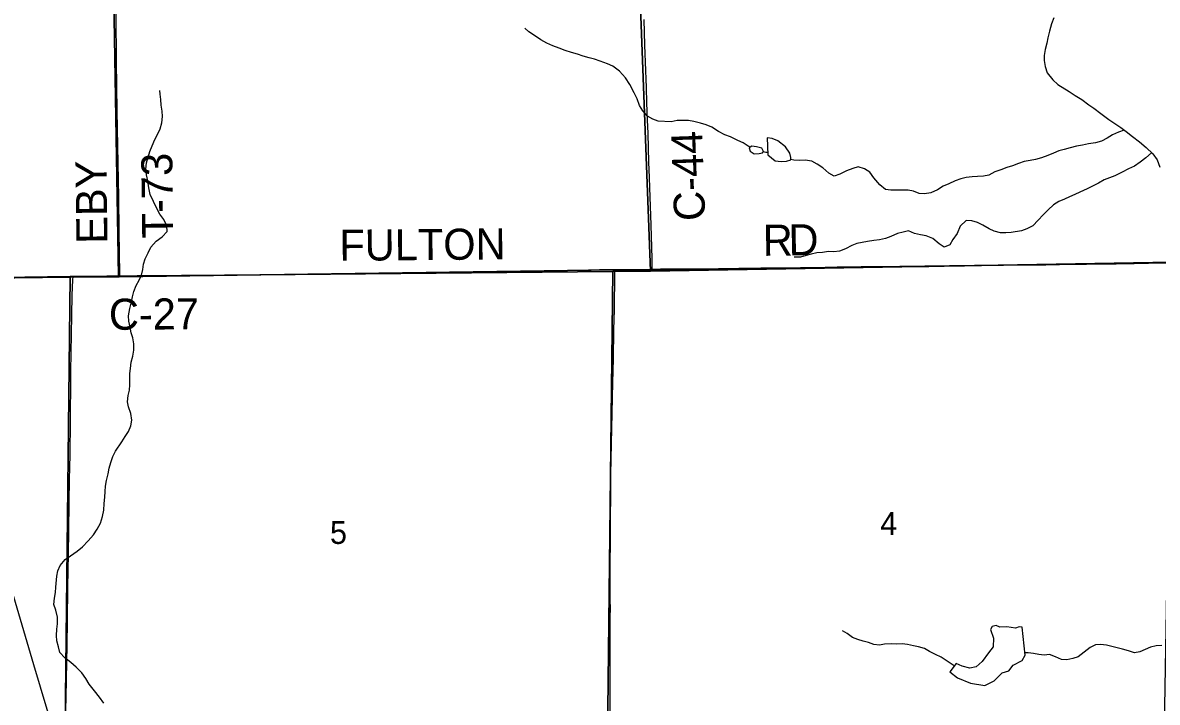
# Model space of a CAD drawing. Extents: x 1985906 to 2360102, y 891258 to 1222054.
# Drawn here: x 2144780 to 2155732, y 1053500 to 1060061 of the extents above; entities that cross this region are included whole.
import ezdxf

# ---------------------------------------------------------------- set-up
doc = ezdxf.new("R2010")
doc.units = 0
for name, color, linetype in [('GM_X_County_Road', 7, 'Continuous'), ('GM_X_County_Road_Text', 7, 'Continuous'), ('GM_X_Minor_Lake', 7, 'Continuous'), ('GM_X_Minor_River', 7, 'Continuous'), ('GM_X_Rail_Line', 7, 'Continuous'), ('GM_X_Section', 7, 'Continuous'), ('GM_X_Section_Text', 7, 'Continuous'), ('GM_X_Township', 7, 'Continuous'), ('GM_X_Township_Road', 7, 'Continuous'), ('GM_X_Township_Road_Text', 7, 'Continuous')]:
    doc.layers.add(name, color=color, linetype=linetype)

msp = doc.modelspace()

# ---------------------------------------------------------------- linework, layer by layer
at = {"layer": 'GM_X_County_Road'}
for points in [[(2150855, 1057683), (2150855, 1057706), (2150855, 1057780), (2150853, 1057895), (2150847, 1058108), (2150834, 1058469), (2150831, 1058567), (2150825, 1058715), (2150816, 1058993), (2150812, 1059124), (2150806, 1059288), (2150801, 1059436), (2150792, 1059681), (2150789, 1059763), (2150786, 1059845), (2150778, 1060091)], [(2150855, 1057683), (2150938, 1057684), (2151299, 1057686), (2151692, 1057690), (2151905, 1057693), (2152004, 1057693), (2152233, 1057695), (2152331, 1057696), (2152380, 1057697), (2152544, 1057701), (2152643, 1057703), (2152774, 1057705), (2152872, 1057706), (2153052, 1057706), (2153199, 1057707), (2153527, 1057709), (2153674, 1057711), (2153871, 1057714), (2154035, 1057716), (2154247, 1057720), (2154444, 1057723), (2154657, 1057725), (2154919, 1057729), (2155048, 1057730), (2155193, 1057732), (2155335, 1057734), (2155427, 1057736), (2155509, 1057738), (2155554, 1057739), (2155703, 1057743), (2155801, 1057745)], [(2144640, 1057605), (2144802, 1057608), (2144952, 1057608), (2145050, 1057609), (2145231, 1057612), (2145266, 1057612)], [(2145198, 1053433), (2145200, 1053544), (2145203, 1053724), (2145209, 1054052), (2145212, 1054282), (2145216, 1054610), (2145222, 1054938), (2145225, 1055152), (2145229, 1055431), (2145233, 1055651), (2145237, 1055890), (2145241, 1056218), (2145241, 1056316), (2145244, 1056530), (2145246, 1056694), (2145249, 1056874), (2145256, 1057235), (2145259, 1057432), (2145265, 1057580), (2145266, 1057612)], [(2145266, 1057612), (2145317, 1057613), (2145394, 1057613), (2145591, 1057616), (2145719, 1057617)], [(2145719, 1057617), (2145886, 1057619), (2146001, 1057620), (2146132, 1057622), (2146312, 1057623), (2146493, 1057623), (2146673, 1057625), (2146854, 1057626), (2147018, 1057628), (2147296, 1057629), (2147707, 1057633), (2148002, 1057639), (2148215, 1057642), (2148904, 1057650), (2149052, 1057652), (2149199, 1057655), (2149413, 1057659), (2149577, 1057662), (2150134, 1057673), (2150347, 1057677), (2150496, 1057679)], [(2150451, 1053175), (2150452, 1053503), (2150452, 1053798), (2150452, 1054094), (2150452, 1054160), (2150452, 1054324), (2150453, 1054405), (2150451, 1054487), (2150450, 1054585), (2150452, 1054766), (2150452, 1054864), (2150454, 1055028), (2150455, 1055143), (2150455, 1055323), (2150456, 1055455), (2150458, 1055701), (2150467, 1056144), (2150476, 1056587), (2150482, 1056817), (2150487, 1057096), (2150492, 1057293), (2150496, 1057638), (2150496, 1057679)], [(2150496, 1057679), (2150626, 1057680), (2150855, 1057683)]]:
    msp.add_lwpolyline(points, dxfattribs=at)
at = {"layer": 'GM_X_Minor_Lake'}
for points in [[(2151967, 1058950), (2151972, 1058786)], [(2151972, 1058786), (2152042, 1058728), (2152102, 1058722), (2152152, 1058726), (2152196, 1058737), (2152196, 1058759), (2152184, 1058801), (2152142, 1058863), (2152068, 1058921), (2152016, 1058942), (2151967, 1058950)], [(2151914, 1058850), (2151864, 1058864), (2151818, 1058870), (2151794, 1058854), (2151802, 1058820), (2151842, 1058794), (2151888, 1058798), (2151922, 1058806), (2151930, 1058818)], [(2151930, 1058818), (2151914, 1058850)], [(2154279, 1054230), (2154211, 1054226), (2154175, 1054242), (2154137, 1054233), (2154123, 1054203), (2154152, 1054119), (2154148, 1054037), (2154104, 1053979), (2154040, 1053894), (2153984, 1053844), (2153922, 1053830), (2153848, 1053850), (2153790, 1053876), (2153728, 1053795), (2153803, 1053737), (2153929, 1053686), (2154067, 1053662), (2154157, 1053706), (2154233, 1053783), (2154299, 1053805), (2154342, 1053859), (2154426, 1053904), (2154458, 1053954), (2154429, 1054224), (2154399, 1054228), (2154363, 1054216)], [(2154363, 1054216), (2154279, 1054230)]]:
    msp.add_lwpolyline(points, dxfattribs=at)
at = {"layer": 'GM_X_Minor_River'}
for points in [[(2149840, 1059863), (2149783, 1059896), (2149719, 1059938), (2149666, 1059973), (2149626, 1060009)], [(2154733, 1060107), (2154711, 1060049), (2154692, 1059980), (2154676, 1059914), (2154664, 1059864), (2154651, 1059801), (2154641, 1059745), (2154640, 1059695), (2154648, 1059639), (2154669, 1059577), (2154722, 1059511), (2154773, 1059465), (2154882, 1059398), (2154938, 1059358), (2155003, 1059319), (2155070, 1059269), (2155120, 1059236), (2155187, 1059184), (2155264, 1059127), (2155323, 1059089), (2155381, 1059049), (2155432, 1059010), (2155494, 1058964), (2155559, 1058911), (2155624, 1058855), (2155689, 1058795), (2155730, 1058736), (2155756, 1058666)], [(2151800, 1058858), (2151784, 1058869), (2151733, 1058903), (2151683, 1058923), (2151612, 1058958), (2151556, 1058978), (2151497, 1059011), (2151433, 1059053), (2151376, 1059076), (2151322, 1059092), (2151257, 1059107), (2151207, 1059117), (2151155, 1059118), (2151096, 1059116), (2151038, 1059105), (2150914, 1059112), (2150861, 1059130), (2150811, 1059159), (2150766, 1059211), (2150733, 1059263), (2150711, 1059325), (2150682, 1059383), (2150641, 1059465), (2150598, 1059529), (2150542, 1059592), (2150475, 1059640), (2150424, 1059665), (2150354, 1059691), (2150301, 1059710), (2150249, 1059722), (2150189, 1059739), (2150136, 1059757), (2150078, 1059775), (2150015, 1059794), (2149957, 1059814), (2149898, 1059839), (2149840, 1059863)], [(2145127, 1054037), (2145110, 1054093), (2145108, 1054145), (2145111, 1054207), (2145115, 1054259), (2145116, 1054322), (2145101, 1054388), (2145081, 1054444), (2145086, 1054504), (2145096, 1054560), (2145099, 1054610), (2145110, 1054719), (2145118, 1054769), (2145142, 1054821), (2145191, 1054878), (2145243, 1054915), (2145307, 1054960), (2145359, 1055002), (2145413, 1055059), (2145464, 1055116), (2145500, 1055172), (2145532, 1055229), (2145551, 1055295), (2145563, 1055355), (2145568, 1055420), (2145574, 1055480), (2145577, 1055534), (2145581, 1055586), (2145590, 1055642), (2145604, 1055705), (2145615, 1055759), (2145631, 1055815), (2145650, 1055874), (2145676, 1055924), (2145738, 1056015), (2145771, 1056066), (2145801, 1056116), (2145823, 1056170), (2145834, 1056223), (2145824, 1056289), (2145801, 1056351), (2145792, 1056401), (2145798, 1056463), (2145811, 1056514), (2145815, 1056564), (2145814, 1056618), (2145816, 1056674), (2145822, 1056724), (2145827, 1056783), (2145843, 1056843), (2145854, 1056901), (2145852, 1056961), (2145843, 1057018), (2145828, 1057068), (2145818, 1057122), (2145805, 1057180), (2145803, 1057230), (2145814, 1057302), (2145826, 1057353), (2145839, 1057413), (2145853, 1057465), (2145877, 1057524), (2145906, 1057574), (2145928, 1057624), (2145939, 1057679), (2145947, 1057729), (2145963, 1057783), (2145990, 1057838), (2146016, 1057894), (2146068, 1057951), (2146128, 1057994), (2146175, 1058046), (2146171, 1058100), (2146144, 1058160), (2146105, 1058214), (2146073, 1058274), (2146042, 1058334), (2146011, 1058404), (2145997, 1058468), (2145988, 1058536), (2145975, 1058594), (2145969, 1058648), (2145976, 1058709), (2146008, 1058817), (2146029, 1058872), (2146055, 1058932), (2146084, 1058987), (2146106, 1059037), (2146124, 1059095), (2146129, 1059156), (2146125, 1059208), (2146116, 1059266), (2146113, 1059320), (2146107, 1059372), (2146103, 1059408)], [(2155413, 1059024), (2155357, 1059005), (2155301, 1058980), (2155247, 1058946), (2155193, 1058919), (2155135, 1058903), (2155067, 1058892), (2155011, 1058879), (2154953, 1058869), (2154891, 1058854), (2154832, 1058838), (2154782, 1058823), (2154730, 1058803), (2154676, 1058778), (2154614, 1058755), (2154556, 1058741), (2154504, 1058732), (2154448, 1058722), (2154392, 1058703), (2154334, 1058680), (2154281, 1058662), (2154221, 1058641), (2154165, 1058621), (2154107, 1058590), (2154053, 1058578), (2153995, 1058575), (2153945, 1058572), (2153886, 1058566), (2153834, 1058553), (2153782, 1058533), (2153720, 1058504), (2153666, 1058482), (2153610, 1058447), (2153546, 1058418), (2153486, 1058408), (2153434, 1058413), (2153379, 1058435), (2153327, 1058444), (2153271, 1058446), (2153210, 1058443), (2153160, 1058445), (2153108, 1058450), (2153055, 1058496), (2152996, 1058564), (2152956, 1058619), (2152905, 1058649), (2152845, 1058671), (2152793, 1058654), (2152732, 1058631), (2152666, 1058599), (2152612, 1058578), (2152560, 1058608), (2152505, 1058659), (2152449, 1058697), (2152396, 1058725), (2152334, 1058734), (2152279, 1058732), (2152225, 1058735), (2152196, 1058742)], [(2151971, 1058808), (2151953, 1058809), (2151928, 1058815)], [(2155677, 1058806), (2155621, 1058757), (2155565, 1058714), (2155511, 1058677), (2155455, 1058651), (2155393, 1058618), (2155321, 1058583), (2155271, 1058563), (2155219, 1058544), (2155163, 1058512), (2155107, 1058483), (2155055, 1058458), (2154985, 1058424), (2154935, 1058401), (2154885, 1058381), (2154835, 1058358), (2154783, 1058335), (2154731, 1058303), (2154679, 1058256), (2154629, 1058206), (2154583, 1058155), (2154532, 1058100), (2154472, 1058070), (2154422, 1058053), (2154321, 1058036), (2154271, 1058032), (2154217, 1058033), (2154158, 1058047), (2154108, 1058070), (2154047, 1058108), (2153995, 1058131), (2153943, 1058147), (2153888, 1058151), (2153830, 1058098), (2153799, 1058025), (2153759, 1057969), (2153730, 1057918), (2153676, 1057894), (2153625, 1057927), (2153566, 1057977), (2153500, 1058002), (2153445, 1058014), (2153387, 1058027), (2153331, 1058053), (2153280, 1058040), (2153224, 1058026), (2153160, 1057997), (2153108, 1057977), (2153050, 1057966), (2152996, 1057960), (2152934, 1057949), (2152883, 1057940), (2152833, 1057930), (2152783, 1057909), (2152721, 1057879), (2152665, 1057856), (2152611, 1057850), (2152557, 1057851), (2152499, 1057843), (2152444, 1057838), (2152392, 1057827), (2152342, 1057813), (2152288, 1057798), (2152238, 1057796), (2152228, 1057796)], [(2153772, 1053852), (2153704, 1053898), (2153647, 1053936), (2153591, 1053961), (2153534, 1053989), (2153484, 1054019), (2153427, 1054034), (2153377, 1054044), (2153320, 1054057), (2153268, 1054063), (2153218, 1054062), (2153164, 1054066), (2153099, 1054061), (2153049, 1054053), (2152997, 1054058), (2152945, 1054078), (2152894, 1054091), (2152842, 1054105), (2152791, 1054127), (2152739, 1054164), (2152692, 1054190)], [(2145564, 1053493), (2145521, 1053549), (2145474, 1053610), (2145423, 1053674), (2145391, 1053730), (2145352, 1053784), (2145297, 1053840), (2145245, 1053885), (2145188, 1053929), (2145139, 1053981), (2145127, 1054037)], [(2155774, 1054048), (2155720, 1054044), (2155666, 1054031), (2155614, 1054010), (2155562, 1053988), (2155511, 1053979), (2155455, 1053997), (2155397, 1054012), (2155292, 1054040), (2155242, 1054051), (2155185, 1054057), (2155135, 1054054), (2155083, 1054030), (2155027, 1053983), (2154967, 1053940), (2154915, 1053922), (2154859, 1053911), (2154807, 1053913), (2154748, 1053940), (2154690, 1053960), (2154640, 1053955), (2154589, 1053963), (2154537, 1053972), (2154485, 1053978), (2154456, 1053979)]]:
    msp.add_lwpolyline(points, dxfattribs=at)
at = {"layer": 'GM_X_Rail_Line'}
msp.add_lwpolyline([(2144578, 1054904), (2144885, 1053866), (2145087, 1053187)], dxfattribs=at)
at = {"layer": 'GM_X_Section'}
for points in [[(2140320, 1062894), (2145616, 1062978), (2145705, 1057613), (2145240, 1057612), (2140407, 1057541)], [(2150640, 1062927), (2150840, 1057661), (2150478, 1057658), (2145705, 1057613), (2145616, 1062978), (2147999, 1062998)], [(2156215, 1062993), (2156331, 1057752), (2155875, 1057749), (2150840, 1057661), (2150640, 1062927), (2153039, 1063023)], [(2155875, 1057749), (2155792, 1052901), (2150422, 1052862), (2150478, 1057658), (2150840, 1057661)], [(2145240, 1057612), (2145184, 1052672), (2140454, 1052510), (2140407, 1057541)], [(2150478, 1057658), (2150422, 1052862), (2148005, 1052808), (2145184, 1052672), (2145240, 1057612), (2145705, 1057613)]]:
    msp.add_lwpolyline(points, close=True, dxfattribs=at)
at = {"layer": 'GM_X_Township'}
for points in [[(2172100, 1068623), (2172136, 1066543), (2172202, 1063355), (2172203, 1063254), (2172256, 1060669), (2172307, 1057993), (2166969, 1057897), (2166739, 1057899), (2161282, 1057811), (2161087, 1057811), (2158987, 1057760), (2158596, 1057763), (2155887, 1057743), (2150845, 1057675), (2150496, 1057675), (2145710, 1057608), (2145241, 1057605), (2140404, 1057547)], [(2140460, 1052522), (2140423, 1056660), (2140404, 1057547), (2145241, 1057605), (2145710, 1057608), (2150496, 1057675), (2150845, 1057675), (2155887, 1057743), (2158596, 1057763), (2158987, 1057760), (2161087, 1057811), (2161282, 1057811), (2166739, 1057899), (2166969, 1057897), (2172307, 1057993), (2172316, 1055628), (2172301, 1052975)]]:
    msp.add_lwpolyline(points, dxfattribs=at)
at = {"layer": 'GM_X_Township_Road'}
msp.add_lwpolyline([(2145719, 1057617), (2145718, 1057633), (2145712, 1058050), (2145708, 1058378), (2145705, 1058542), (2145703, 1058706), (2145697, 1059035), (2145693, 1059215), (2145689, 1059445), (2145687, 1059691), (2145685, 1059822), (2145682, 1060003), (2145681, 1060216)], dxfattribs=at)

# ---------------------------------------------------------------- texts
at = {"layer": 'GM_X_County_Road_Text'}
for s, rotation, p in [('C-44', 92.035, (2151369, 1058152)), ('FULTON', 0.5223, (2147838, 1057762)), ('R', 0.562, (2151925, 1057810)), ('D', 1.2404, (2152175, 1057813)), ('C-27', 0.3435, (2145613, 1057096))]:
    msp.add_text(s, height=300, rotation=rotation, dxfattribs=at).set_placement(p)
at = {"layer": 'GM_X_Section_Text'}
for s, p in [('4', (2153057, 1055116)), ('5', (2147746, 1055029))]:
    msp.add_text(s, height=221, rotation=0, dxfattribs=at).set_placement(p)
at = {"layer": 'GM_X_Township_Road_Text'}
for s, rotation, p in [('EBY', 90.6804, (2145599, 1057928)), ('T-73', 90.7097, (2146234, 1057981))]:
    msp.add_text(s, height=300, rotation=rotation, dxfattribs=at).set_placement(p)

doc.saveas('drawing.dxf')
